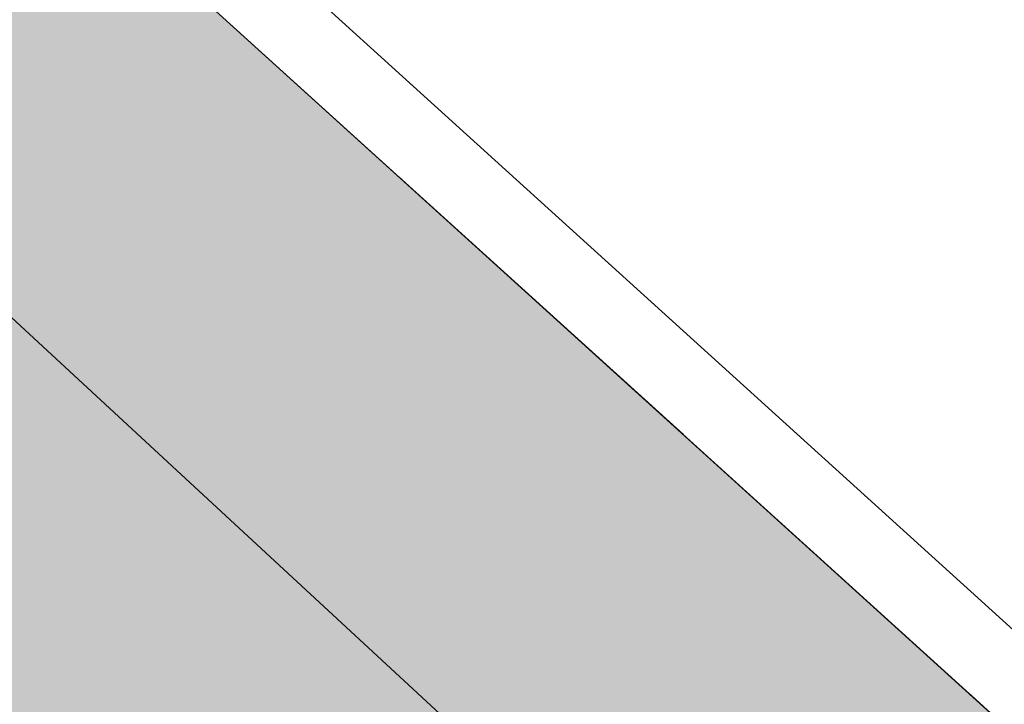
# Model space of a CAD drawing. Header units: metres. Extents: x 163543 to 168130, y 402678 to 405437.
# Tile 927 of 1056: x 165513.155 to 165514.18, y 403949.391 to 403950.103. Entities that reach past the tile are written whole.
import ezdxf

# ---------------------------------------------------------------- set-up
doc = ezdxf.new("R2010")
doc.units = ezdxf.units.M
doc.linetypes.add('X-CA190022.004-UO-DWM_Snelfietsroute$0$VH-OPSLUITBAND_80X200', pattern=[14, 8, -2, 2, -2])
doc.linetypes.add('X-CA190022.004-UO-DWM_Snelfietsroute$0$VH-TROTTOIRBAND_130-150', pattern=[15, 5, -2, 2, -2, 2, -2])
doc.layers.add('X-CA190022.004-UO-ARC_Arcering$0$N-WE-VH-VERHARDING_TEGEL-A-200 60MM TEGEL', color=252, linetype='Continuous', lineweight=18, transparency=0.5)
for name, color, linetype, lineweight in [('X-CA190022.004-UO-BGT_Ondergrond$0$GE_317_WGDVoetpad_Vlak_GEM', 253, 'Continuous', 9), ('X-CA190022.004-UO-BGT_Ondergrond$0$GE_367_OWGBerm_groenvoorziening_grasenk_GEM', 253, 'Continuous', 9), ('X-CA190022.004-UO-DWM_Snelfietsroute$0$N-WE-VH-KANTOPSLUITING_ACHTERKANTBAND-G', 7, 'Continuous', 9), ('X-CA190022.004-UO-DWM_Snelfietsroute$0$N-WE-VH-KANTOPSLUITING_OPSLUITBAND_80X200-G', 150, 'X-CA190022.004-UO-DWM_Snelfietsroute$0$VH-OPSLUITBAND_80X200', 35), ('X-CA190022.004-UO-DWM_Snelfietsroute$0$N-WE-VH-KANTOPSLUITING_TROTTOIRBAND_130 150-G', 124, 'X-CA190022.004-UO-DWM_Snelfietsroute$0$VH-TROTTOIRBAND_130-150', 35), ('X-CA190022.004-UO-KAD_Percelen$0$B-WE-KG-GRENS_PERCEEL-GV', 150, 'Continuous', 9)]:
    doc.layers.add(name, color=color, linetype=linetype, lineweight=lineweight)

msp = doc.modelspace()

# ---------------------------------------------------------------- hatches: boundary and pattern name
at = {"layer": 'X-CA190022.004-UO-ARC_Arcering$0$N-WE-VH-VERHARDING_TEGEL-A-200 60MM TEGEL', "ltscale": 0.5}
h = msp.add_hatch(color=256, dxfattribs=at)
h.dxf.hatch_style = 1
h.paths.add_polyline_path([(165512.564, 403950.833), (165508.0822, 403954.8648), (165506.9737, 403953.6157, 0.024628), (165509.6459, 403951.4637), (165510.9789, 403950.4944, -0.023547), (165513.5605, 403948.4246), (165513.635, 403948.3589), (165514.388, 403947.6946), (165514.4192, 403947.7338), (165515.1201, 403947.1154, 0.222875), (165517.4027, 403946.4484)])

# ---------------------------------------------------------------- linework, layer by layer
at = {"layer": 'X-CA190022.004-UO-BGT_Ondergrond$0$GE_317_WGDVoetpad_Vlak_GEM', "flags": 128}
msp.add_lwpolyline([(165485.796, 403974.645), (165498.114, 403963.684), (165503.689, 403958.817), (165512.564, 403950.833), (165517.53, 403946.333)], dxfattribs=at)
at = {"layer": 'X-CA190022.004-UO-BGT_Ondergrond$0$GE_367_OWGBerm_groenvoorziening_grasenk_GEM', "flags": 128}
msp.add_lwpolyline([(165517.53, 403946.333), (165512.564, 403950.833), (165512.167, 403955.055), (165513.943, 403959.018), (165513.795, 403959.063), (165514.083, 403959.623), (165525.548, 403972.868)], dxfattribs=at)
at = {"layer": 'X-CA190022.004-UO-DWM_Snelfietsroute$0$N-WE-VH-KANTOPSLUITING_ACHTERKANTBAND-G', "ltscale": 0.2, "flags": 128}
msp.add_lwpolyline([(165517.5026, 403946.4658), (165512.6176, 403950.8924), (165508.1357, 403954.9243)], dxfattribs=at)
msp.add_lwpolyline([(165506.9738, 403953.6156, 0.024626), (165509.6459, 403951.4637), (165510.9789, 403950.4944, -0.023547), (165513.5605, 403948.4246), (165513.635, 403948.3589)], format="xyb", dxfattribs=at)
at = {"layer": 'X-CA190022.004-UO-DWM_Snelfietsroute$0$N-WE-VH-KANTOPSLUITING_OPSLUITBAND_80X200-G', "ltscale": 0.2, "flags": 128}
msp.add_lwpolyline([(165517.4027, 403946.4484), (165512.564, 403950.833), (165508.0822, 403954.8648)], dxfattribs=at)
at = {"layer": 'X-CA190022.004-UO-DWM_Snelfietsroute$0$N-WE-VH-KANTOPSLUITING_TROTTOIRBAND_130 150-G', "ltscale": 0.2, "flags": 128}
msp.add_lwpolyline([(165506.8741, 403953.5036, 0.024626), (165509.5577, 403951.3424), (165510.8907, 403950.3731, -0.023547), (165513.4613, 403948.3121), (165513.5358, 403948.2464)], format="xyb", dxfattribs=at)
at = {"layer": 'X-CA190022.004-UO-KAD_Percelen$0$B-WE-KG-GRENS_PERCEEL-GV', "flags": 128}
for points in [[(165523.606, 403940.115), (165516.49, 403946.7), (165508.07, 403954.49), (165478.67, 403980.52), (165474.61, 403984.58), (165470.55, 403988.64), (165461.44, 403999.01), (165459.3, 404001.44), (165458.55, 404002.86), (165453.69, 404012.13), (165455.57, 404015.48), (165434.7, 404063.86)], [(165641.99, 404044.65), (165623.44, 404035.76), (165623.39, 404035.67), (165586.71, 404017.97), (165584.89, 404017.13), (165562.25, 404006.65), (165555.23, 404003.44), (165540.98, 403995.15), (165524.45, 403985.52), (165518.3, 403973.85), (165508.07, 403954.49), (165516.49, 403946.7), (165517, 403947.26), (165536.1, 403968.17), (165569.64, 403990.51), (165675.73, 404041.52)]]:
    msp.add_lwpolyline(points, dxfattribs=at)

doc.saveas('drawing.dxf')
